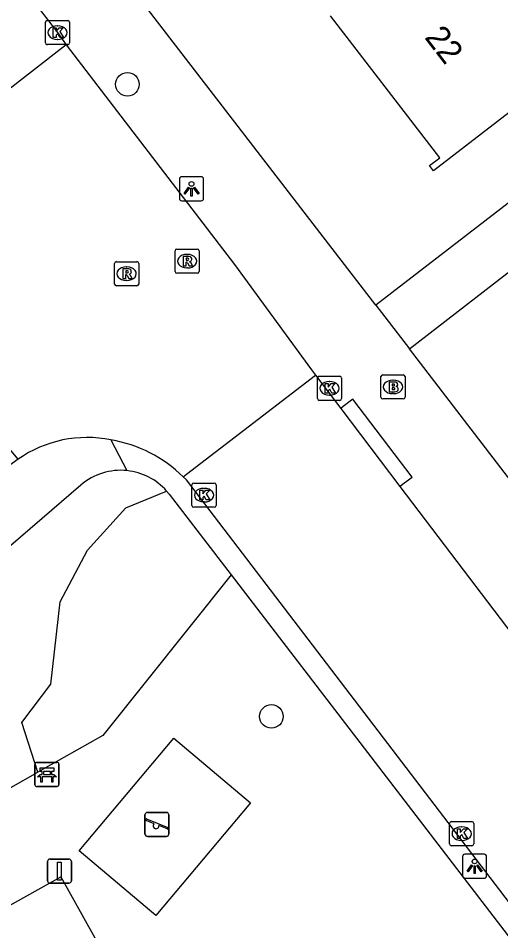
# Model space of a CAD drawing. Extents: x 159353 to 160616, y 385893 to 387321.
# Drawn here: x 160162.88 to 160182.88, y 386588.48 to 386626.31 of the extents above; entities that cross this region are included whole.
import ezdxf

# ---------------------------------------------------------------- set-up
doc = ezdxf.new("R2010")
doc.units = 0
for name, color, linetype in [('IMGEO_Bank', 7, 'Continuous'), ('IMGEO_Boom', 7, 'Continuous'), ('IMGEO_Brandkraan', 7, 'Continuous'), ('IMGEO_Groenvoorziening', 7, 'Continuous'), ('IMGEO_Kolk', 7, 'Continuous'), ('IMGEO_Lichtpunt', 7, 'Continuous'), ('IMGEO_Pand', 7, 'Continuous'), ('IMGEO_Pand_nummerreeks', 7, 'Continuous'), ('IMGEO_Rijbaan_lokaal_open', 7, 'Continuous'), ('IMGEO_Rioolput', 7, 'Continuous'), ('IMGEO_Speelvoorziening', 7, 'Continuous'), ('IMGEO_Verkeersbordpaal', 7, 'Continuous'), ('IMGEO_Voetpad_open', 7, 'Continuous')]:
    doc.layers.add(name, color=color, linetype=linetype)

msp = doc.modelspace()

# ---------------------------------------------------------------- linework, layer by layer
at = {"layer": 'IMGEO_Bank'}
for p, q in [((160163.57, 386594.535), (160163.57, 386595.376)), ((160163.57, 386595.376), (160163.57, 386594.535)), ((160163.645, 386595.46), (160164.486, 386595.46)), ((160164.486, 386595.46), (160163.645, 386595.46)), ((160164.57, 386595.385), (160164.57, 386594.544)), ((160164.57, 386594.544), (160164.57, 386595.385)), ((160164.267, 386594.858), (160163.874, 386594.858)), ((160163.879, 386594.966), (160163.879, 386595.072)), ((160163.923, 386595.072), (160163.923, 386594.966)), ((160164.211, 386595.078), (160163.929, 386595.078)), ((160163.929, 386594.96), (160164.211, 386594.96)), ((160164.217, 386594.966), (160164.217, 386595.072)), ((160164.261, 386595.072), (160164.261, 386594.966)), ((160164.495, 386594.46), (160163.654, 386594.46)), ((160163.654, 386594.46), (160164.495, 386594.46))]:
    msp.add_line(p, q, dxfattribs=at)
for points in [[(160163.873, 386595.078), (160163.787, 386595.078), (160163.787, 386595.239), (160164.35, 386595.239), (160164.35, 386595.078), (160164.267, 386595.078)], [(160163.817, 386594.858), (160163.675, 386594.858), (160163.787, 386594.96), (160163.873, 386594.96)], [(160163.867, 386594.851), (160163.867, 386594.644), (160163.824, 386594.644), (160163.824, 386594.851)], [(160164.267, 386594.96), (160164.35, 386594.96), (160164.462, 386594.858), (160164.323, 386594.858)], [(160164.317, 386594.851), (160164.317, 386594.644), (160164.273, 386594.644), (160164.273, 386594.851)]]:
    msp.add_lwpolyline(points, dxfattribs=at)
for centre, radius, start, end in [((160163.648, 386595.382), 0.0779, 92.4484, 184.2845), ((160163.648, 386595.382), 0.0779, 92.4484, 184.2845), ((160164.492, 386595.382), 0.0779, 2.4484, 94.2845), ((160164.492, 386595.382), 0.0779, 2.4484, 94.2845), ((160163.817, 386594.851), 0.00671, 2.8957, 87.1043), ((160163.874, 386594.851), 0.00671, 92.8957, 177.1043), ((160163.872, 386595.071), 0.00671, 2.8957, 87.1043), ((160163.872, 386594.967), 0.00671, 272.8957, 357.1043), ((160163.929, 386595.071), 0.00671, 92.8957, 177.1043), ((160163.929, 386594.967), 0.00671, 182.8957, 267.1043), ((160164.211, 386595.071), 0.00671, 2.8957, 87.1043), ((160164.211, 386594.967), 0.00671, 272.8957, 357.1043), ((160164.268, 386595.071), 0.00671, 92.8957, 177.1043), ((160164.268, 386594.967), 0.00671, 182.8957, 267.1043), ((160164.266, 386594.851), 0.00671, 2.8957, 87.1043), ((160164.323, 386594.851), 0.00671, 92.8957, 177.1043), ((160163.648, 386594.538), 0.0779, 182.4484, 274.2845), ((160163.648, 386594.538), 0.0779, 182.4484, 274.2845), ((160164.492, 386594.538), 0.0779, 272.4484, 4.2845), ((160164.492, 386594.538), 0.0779, 272.4484, 4.2845)]:
    msp.add_arc(centre, radius, start, end, dxfattribs=at)
at = {"layer": 'IMGEO_Boom'}
for centre in [(160167.407, 386623.569), (160173.375, 386597.365)]:
    msp.add_circle(centre, 0.489, dxfattribs=at)
at = {"layer": 'IMGEO_Brandkraan'}
for p, q in [((160177.915, 386610.6), (160177.915, 386611.452)), ((160177.99, 386611.526), (160178.842, 386611.526)), ((160178.916, 386611.452), (160178.916, 386610.6)), ((160178.403, 386611.306), (160178.428, 386611.306)), ((160178.426, 386610.746), (160178.401, 386610.746)), ((160178.842, 386610.526), (160177.99, 386610.526))]:
    msp.add_line(p, q, dxfattribs=at)
for points in [[(160177.915, 386610.6), (160177.915, 386611.452)], [(160177.99, 386611.526), (160178.842, 386611.526)], [(160178.916, 386611.452), (160178.916, 386610.6)], [(160178.263, 386611.226), (160178.263, 386610.826), (160178.476, 386610.826)], [(160178.494, 386611.226), (160178.263, 386611.226)], [(160178.442, 386611.145), (160178.388, 386611.145), (160178.388, 386611.069)], [(160178.388, 386611.069), (160178.441, 386611.069)], [(160178.45, 386610.993), (160178.388, 386610.993), (160178.388, 386610.912)], [(160178.388, 386610.912), (160178.45, 386610.912)], [(160178.842, 386610.526), (160177.99, 386610.526)]]:
    msp.add_lwpolyline(points, dxfattribs=at)
for centre, radius, start, end in [((160177.992, 386611.45), 0.0765, 91.552, 178.448), ((160177.992, 386611.45), 0.0765, 91.552, 178.448), ((160178.84, 386611.45), 0.0765, 1.552, 88.448), ((160178.84, 386611.45), 0.0765, 1.552, 88.448), ((160178.443, 386611.107), 0.0379, 267.8285, 90.9355), ((160178.498, 386611.081), 0.145, 59.4692, 91.5367), ((160178.523, 386611.128), 0.0922, 285.5137, 58.1501), ((160178.451, 386610.952), 0.0404, 269.8759, 90.5077), ((160178.482, 386611.077), 0.251, 268.6676, 293.5347), ((160178.528, 386610.936), 0.105, 301.3115, 78.989), ((160177.992, 386610.602), 0.0765, 181.552, 268.448), ((160177.992, 386610.602), 0.0765, 181.552, 268.448), ((160178.84, 386610.602), 0.0765, 271.552, 358.448), ((160178.84, 386610.602), 0.0765, 271.552, 358.448)]:
    msp.add_arc(centre, radius, start, end, dxfattribs=at)
for centre, major_axis, ratio, start_param, end_param in [((160178.402, 386611.026), (-0.387, 0.002), 0.722429, 4.712389, 7.853982), ((160178.427, 386611.026), (-0.39, 0.002), 0.717154, 1.570796, 4.712389)]:
    msp.add_ellipse(centre, major_axis=major_axis, ratio=ratio, start_param=start_param, end_param=end_param, dxfattribs=at)
at = {"layer": 'IMGEO_Groenvoorziening'}
for points in [[(160163.689, 386595.054), (160163.026, 386597.111), (160164.234, 386598.698), (160164.614, 386602.115), (160165.753, 386604.255), (160167.341, 386606.015), (160169.033, 386606.707)], [(160171.707, 386603.23), (160166.382, 386596.579), (160163.689, 386595.054)], [(160168.583, 386589.118), (160165.403, 386591.797), (160169.33, 386596.458), (160172.51, 386593.779), (160168.583, 386589.118)], [(160152.173, 386588.533), (160152.319, 386588.616), (160162.578, 386594.425), (160163.689, 386595.054)], [(160159.336, 386587.755), (160164.646, 386590.714), (160166.521, 386587.35), (160169.879, 386581.323)]]:
    msp.add_lwpolyline(points, dxfattribs=at)
at = {"layer": 'IMGEO_Kolk'}
for p, q in [((160164.082, 386626.212), (160164.934, 386626.212)), ((160164.007, 386625.286), (160164.007, 386626.138)), ((160164.495, 386625.992), (160164.52, 386625.992)), ((160165.008, 386626.138), (160165.008, 386625.286)), ((160164.518, 386625.432), (160164.493, 386625.432)), ((160164.934, 386625.212), (160164.082, 386625.212)), ((160175.359, 386611.467), (160176.211, 386611.467)), ((160175.284, 386610.541), (160175.284, 386611.393)), ((160175.772, 386611.247), (160175.797, 386611.247)), ((160176.285, 386611.393), (160176.285, 386610.541)), ((160175.795, 386610.687), (160175.77, 386610.687)), ((160176.211, 386610.467), (160175.359, 386610.467)), ((160170.082, 386606.112), (160170.082, 386606.964)), ((160170.157, 386607.038), (160171.009, 386607.038)), ((160171.083, 386606.964), (160171.083, 386606.112)), ((160170.57, 386606.818), (160170.595, 386606.818)), ((160170.593, 386606.258), (160170.568, 386606.258)), ((160171.009, 386606.038), (160170.157, 386606.038)), ((160180.762, 386592.079), (160180.762, 386592.931)), ((160180.837, 386593.005), (160181.689, 386593.005)), ((160181.763, 386592.931), (160181.763, 386592.079)), ((160181.25, 386592.785), (160181.275, 386592.785)), ((160181.273, 386592.225), (160181.248, 386592.225)), ((160181.689, 386592.005), (160180.837, 386592.005))]:
    msp.add_line(p, q, dxfattribs=at)
for points in [[(160164.082, 386626.212), (160164.934, 386626.212)], [(160164.007, 386625.286), (160164.007, 386626.138)], [(160164.328, 386625.912), (160164.451, 386625.912), (160164.451, 386625.761), (160164.581, 386625.912), (160164.745, 386625.912), (160164.599, 386625.761), (160164.752, 386625.512), (160164.6, 386625.512), (160164.515, 386625.676), (160164.451, 386625.609), (160164.451, 386625.512), (160164.328, 386625.512), (160164.328, 386625.912)], [(160165.008, 386626.138), (160165.008, 386625.286)], [(160164.934, 386625.212), (160164.082, 386625.212)], [(160175.359, 386611.467), (160176.211, 386611.467)], [(160175.284, 386610.541), (160175.284, 386611.393)], [(160175.605, 386611.167), (160175.728, 386611.167), (160175.728, 386611.016), (160175.858, 386611.167), (160176.022, 386611.167), (160175.876, 386611.016), (160176.029, 386610.767), (160175.877, 386610.767), (160175.792, 386610.931), (160175.728, 386610.864), (160175.728, 386610.767), (160175.605, 386610.767), (160175.605, 386611.167)], [(160176.285, 386611.393), (160176.285, 386610.541)], [(160176.211, 386610.467), (160175.359, 386610.467)], [(160170.082, 386606.112), (160170.082, 386606.964)], [(160170.157, 386607.038), (160171.009, 386607.038)], [(160171.083, 386606.964), (160171.083, 386606.112)], [(160170.403, 386606.738), (160170.526, 386606.738), (160170.526, 386606.587), (160170.656, 386606.738), (160170.82, 386606.738), (160170.674, 386606.587), (160170.827, 386606.338), (160170.675, 386606.338), (160170.59, 386606.502), (160170.526, 386606.435), (160170.526, 386606.338), (160170.403, 386606.338), (160170.403, 386606.738)], [(160171.009, 386606.038), (160170.157, 386606.038)], [(160180.762, 386592.079), (160180.762, 386592.931)], [(160180.837, 386593.005), (160181.689, 386593.005)], [(160181.763, 386592.931), (160181.763, 386592.079)], [(160181.083, 386592.705), (160181.206, 386592.705), (160181.206, 386592.554), (160181.336, 386592.705), (160181.5, 386592.705), (160181.354, 386592.554), (160181.507, 386592.305), (160181.355, 386592.305), (160181.27, 386592.469), (160181.206, 386592.402), (160181.206, 386592.305), (160181.083, 386592.305), (160181.083, 386592.705)], [(160181.689, 386592.005), (160180.837, 386592.005)]]:
    msp.add_lwpolyline(points, dxfattribs=at)
for centre, start, end in [((160164.084, 386626.136), 91.552, 178.448), ((160164.084, 386626.136), 91.552, 178.448), ((160164.932, 386626.136), 1.552, 88.448), ((160164.932, 386626.136), 1.552, 88.448), ((160164.084, 386625.288), 181.552, 268.448), ((160164.084, 386625.288), 181.552, 268.448), ((160164.932, 386625.288), 271.552, 358.448), ((160164.932, 386625.288), 271.552, 358.448), ((160175.361, 386611.391), 91.552, 178.448), ((160175.361, 386611.391), 91.552, 178.448), ((160176.209, 386611.391), 1.552, 88.448), ((160176.209, 386611.391), 1.552, 88.448), ((160175.361, 386610.543), 181.552, 268.448), ((160175.361, 386610.543), 181.552, 268.448), ((160176.209, 386610.543), 271.552, 358.448), ((160176.209, 386610.543), 271.552, 358.448), ((160170.159, 386606.962), 91.552, 178.448), ((160170.159, 386606.962), 91.552, 178.448), ((160171.007, 386606.962), 1.552, 88.448), ((160171.007, 386606.962), 1.552, 88.448), ((160170.159, 386606.114), 181.552, 268.448), ((160170.159, 386606.114), 181.552, 268.448), ((160171.007, 386606.114), 271.552, 358.448), ((160171.007, 386606.114), 271.552, 358.448), ((160180.839, 386592.929), 91.552, 178.448), ((160180.839, 386592.929), 91.552, 178.448), ((160181.687, 386592.929), 1.552, 88.448), ((160181.687, 386592.929), 1.552, 88.448), ((160180.839, 386592.081), 181.552, 268.448), ((160180.839, 386592.081), 181.552, 268.448), ((160181.687, 386592.081), 271.552, 358.448), ((160181.687, 386592.081), 271.552, 358.448)]:
    msp.add_arc(centre, 0.0765, start, end, dxfattribs=at)
for centre, major_axis, ratio, start_param, end_param in [((160164.494, 386625.712), (-0.387, 0.002), 0.722429, 4.712389, 7.853982), ((160164.519, 386625.712), (-0.39, 0.002), 0.717154, 1.570796, 4.712389), ((160175.771, 386610.967), (-0.387, 0.002), 0.722429, 4.712389, 7.853982), ((160175.796, 386610.967), (-0.39, 0.002), 0.717154, 1.570796, 4.712389), ((160170.569, 386606.538), (-0.387, 0.002), 0.722429, 4.712389, 7.853982), ((160170.594, 386606.538), (-0.39, 0.002), 0.717154, 1.570796, 4.712389), ((160181.249, 386592.505), (-0.387, 0.002), 0.722429, 4.712389, 7.853982), ((160181.274, 386592.505), (-0.39, 0.002), 0.717154, 1.570796, 4.712389)]:
    msp.add_ellipse(centre, major_axis=major_axis, ratio=ratio, start_param=start_param, end_param=end_param, dxfattribs=at)
at = {"layer": 'IMGEO_Lichtpunt'}
for p, q in [((160169.565, 386619.641), (160169.565, 386618.834)), ((160169.565, 386619.641), (160169.565, 386618.834)), ((160170.467, 386619.736), (160169.659, 386619.736)), ((160170.467, 386619.736), (160169.659, 386619.736)), ((160170.561, 386618.834), (160170.561, 386619.641)), ((160170.561, 386618.834), (160170.561, 386619.641)), ((160169.659, 386618.74), (160170.467, 386618.74)), ((160169.659, 386618.74), (160170.467, 386618.74)), ((160181.3, 386591.555), (160181.3, 386590.748)), ((160181.3, 386591.555), (160181.3, 386590.748)), ((160182.202, 386591.65), (160181.394, 386591.65)), ((160182.202, 386591.65), (160181.394, 386591.65)), ((160182.296, 386590.748), (160182.296, 386591.555)), ((160182.296, 386590.748), (160182.296, 386591.555)), ((160181.394, 386590.654), (160182.202, 386590.654)), ((160181.394, 386590.654), (160182.202, 386590.654))]:
    msp.add_line(p, q, dxfattribs=at)
for points in [[(160169.939, 386619.305), (160169.978, 386619.277), (160169.79, 386619.015), (160169.752, 386619.042), (160169.939, 386619.305)], [(160170.041, 386619.257), (160170.088, 386619.257), (160170.088, 386618.935), (160170.041, 386618.935), (160170.041, 386619.257)], [(160170.151, 386619.277), (160170.189, 386619.304), (160170.376, 386619.042), (160170.337, 386619.014), (160170.151, 386619.277)], [(160181.674, 386591.219), (160181.713, 386591.191), (160181.525, 386590.929), (160181.487, 386590.956), (160181.674, 386591.219)], [(160181.776, 386591.171), (160181.823, 386591.171), (160181.823, 386590.849), (160181.776, 386590.849), (160181.776, 386591.171)], [(160181.886, 386591.191), (160181.924, 386591.218), (160182.111, 386590.956), (160182.072, 386590.928), (160181.886, 386591.191)]]:
    msp.add_lwpolyline(points, dxfattribs=at)
for centre in [(160170.064, 386619.439), (160181.799, 386591.353)]:
    msp.add_circle(centre, 0.0994, dxfattribs=at)
for centre, start, end in [((160169.659, 386619.641), 90, 180), ((160169.659, 386619.641), 90, 180), ((160170.467, 386619.641), 0, 90), ((160170.467, 386619.641), 0, 90), ((160169.659, 386618.834), 180, 270), ((160169.659, 386618.834), 180, 270), ((160170.467, 386618.834), 270, 0), ((160170.467, 386618.834), 270, 360), ((160181.394, 386591.555), 90, 180), ((160181.394, 386591.555), 90, 180), ((160182.202, 386591.555), 0, 90), ((160182.202, 386591.555), 0, 90), ((160181.394, 386590.748), 180, 270), ((160181.394, 386590.748), 180, 270), ((160182.202, 386590.748), 270, 0), ((160182.202, 386590.748), 270, 360)]:
    msp.add_arc(centre, 0.0946, start, end, dxfattribs=at)
at = {"layer": 'IMGEO_Pand'}
msp.add_lwpolyline([(160182.873, 386631.838), (160184.516, 386629.705), (160187.568, 386625.743), (160180.089, 386619.983), (160179.924, 386620.196), (160180.352, 386620.526), (160175.826, 386626.401)], dxfattribs=at)
at = {"layer": 'IMGEO_Rijbaan_lokaal_open'}
for points in [[(160140.416, 386657.029), (160142.984, 386653.644), (160143.9, 386652.437), (160161.906, 386629.072), (160164.507, 386625.712), (160164.87, 386625.208)], [(160164.87, 386625.208), (160159.474, 386621.017), (160159.222, 386620.864)], [(160164.87, 386625.208), (160171.845, 386616.095), (160175.035, 386611.727), (160175.2, 386611.51)], [(160162.881, 386608.029), (160158.418, 386613.357)], [(160169.716, 386607.292), (160169.86, 386607.403), (160175.2, 386611.51)], [(160175.2, 386611.51), (160176.247, 386610.131)], [(160176.247, 386610.131), (160178.704, 386606.899)], [(160162.881, 386608.029), (160161.925, 386607.348), (160161.756, 386607.189), (160150.704, 386597.691), (160150.547, 386597.553)], [(160191.696, 386578.701), (160191.22, 386579.383), (160185.569, 386586.603), (160169.852, 386607.172), (160169.716, 386607.292)], [(160178.704, 386606.899), (160184.959, 386598.665), (160195.508, 386585.06), (160196.801, 386583.271), (160197.844, 386581.429)]]:
    msp.add_lwpolyline(points, dxfattribs=at)
for centre, radius, start, end in [((160165.724, 386603.977), 4.95, 78.3578, 125.0525), ((160165.844, 386603.42), 5.476, 44.9961, 80.7613)]:
    msp.add_arc(centre, radius, start, end, dxfattribs=at)
at = {"layer": 'IMGEO_Rioolput'}
for p, q in [((160169.455, 386616.737), (160170.307, 386616.737)), ((160169.38, 386615.811), (160169.38, 386616.663)), ((160169.868, 386616.517), (160169.893, 386616.517)), ((160170.381, 386616.663), (160170.381, 386615.811)), ((160166.873, 386615.29), (160166.873, 386616.142)), ((160166.948, 386616.216), (160167.8, 386616.216)), ((160167.361, 386615.996), (160167.386, 386615.996)), ((160167.874, 386616.142), (160167.874, 386615.29)), ((160170.307, 386615.737), (160169.455, 386615.737)), ((160169.891, 386615.957), (160169.866, 386615.957)), ((160167.384, 386615.436), (160167.359, 386615.436)), ((160167.8, 386615.216), (160166.948, 386615.216))]:
    msp.add_line(p, q, dxfattribs=at)
for points in [[(160169.455, 386616.737), (160170.307, 386616.737)], [(160169.38, 386615.811), (160169.38, 386616.663)], [(160169.969, 386616.435), (160169.717, 386616.437), (160169.717, 386616.037)], [(160169.895, 386616.356), (160169.841, 386616.356), (160169.841, 386616.275)], [(160170.381, 386616.663), (160170.381, 386615.811)], [(160166.873, 386615.29), (160166.873, 386616.142)], [(160166.948, 386616.216), (160167.8, 386616.216)], [(160167.874, 386616.142), (160167.874, 386615.29)], [(160169.717, 386616.037), (160169.841, 386616.037), (160169.841, 386616.199), (160169.852, 386616.199)], [(160169.841, 386616.275), (160169.893, 386616.275)], [(160169.899, 386616.17), (160169.97, 386616.037), (160170.11, 386616.037), (160170.045, 386616.163)], [(160167.462, 386615.914), (160167.21, 386615.916), (160167.21, 386615.516)], [(160167.21, 386615.516), (160167.334, 386615.516), (160167.334, 386615.678), (160167.345, 386615.678)], [(160167.388, 386615.835), (160167.334, 386615.835), (160167.334, 386615.754)], [(160167.334, 386615.754), (160167.386, 386615.754)], [(160167.392, 386615.649), (160167.463, 386615.516), (160167.603, 386615.516), (160167.538, 386615.642)], [(160170.307, 386615.737), (160169.455, 386615.737)], [(160167.8, 386615.216), (160166.948, 386615.216)]]:
    msp.add_lwpolyline(points, dxfattribs=at)
for centre, radius, start, end in [((160169.457, 386616.661), 0.0765, 91.552, 178.448), ((160169.457, 386616.661), 0.0765, 91.552, 178.448), ((160170.305, 386616.661), 0.0765, 1.552, 88.448), ((160170.305, 386616.661), 0.0765, 1.552, 88.448), ((160169.901, 386616.26), 0.0964, 77.0061, 93.1865), ((160169.915, 386616.317), 0.0378, 276.6634, 79.6772), ((160169.968, 386616.325), 0.109, 350.3612, 89.416), ((160166.95, 386616.14), 0.0765, 91.552, 178.448), ((160166.95, 386616.14), 0.0765, 91.552, 178.448), ((160167.798, 386616.14), 0.0765, 1.552, 88.448), ((160167.798, 386616.14), 0.0765, 1.552, 88.448), ((160169.851, 386616.146), 0.0533, 26.0293, 88.6989), ((160169.877, 386616.464), 0.19, 274.7715, 282.9687), ((160169.966, 386616.325), 0.112, 277.5842, 350.9817), ((160169.95, 386616.11), 0.108, 29.5134, 73.7905), ((160167.344, 386615.625), 0.0533, 26.0293, 88.6989), ((160167.37, 386615.943), 0.19, 274.7715, 282.9687), ((160167.394, 386615.739), 0.0964, 77.0061, 93.1865), ((160167.408, 386615.796), 0.0378, 276.6634, 79.6772), ((160167.461, 386615.804), 0.109, 350.3612, 89.416), ((160167.459, 386615.804), 0.112, 277.5842, 350.9817), ((160167.443, 386615.589), 0.108, 29.5134, 73.7905), ((160169.457, 386615.813), 0.0765, 181.552, 268.448), ((160169.457, 386615.813), 0.0765, 181.552, 268.448), ((160170.305, 386615.813), 0.0765, 271.552, 358.448), ((160170.305, 386615.813), 0.0765, 271.552, 358.448), ((160166.95, 386615.292), 0.0765, 181.552, 268.448), ((160166.95, 386615.292), 0.0765, 181.552, 268.448), ((160167.798, 386615.292), 0.0765, 271.552, 358.448), ((160167.798, 386615.292), 0.0765, 271.552, 358.448)]:
    msp.add_arc(centre, radius, start, end, dxfattribs=at)
for centre, major_axis, ratio, start_param, end_param in [((160169.867, 386616.237), (-0.387, 0.002), 0.722429, 4.712389, 7.853982), ((160169.892, 386616.237), (-0.39, 0.002), 0.717154, 1.570796, 4.712389), ((160167.36, 386615.716), (-0.387, 0.002), 0.722429, 4.712389, 7.853982), ((160167.385, 386615.716), (-0.39, 0.002), 0.717154, 1.570796, 4.712389)]:
    msp.add_ellipse(centre, major_axis=major_axis, ratio=ratio, start_param=start_param, end_param=end_param, dxfattribs=at)
at = {"layer": 'IMGEO_Speelvoorziening'}
for p, q in [((160168.134, 386592.489), (160168.134, 386593.289)), ((160168.134, 386593.289), (160168.134, 386592.489)), ((160168.234, 386593.389), (160169.024, 386593.389)), ((160169.024, 386593.389), (160168.234, 386593.389)), ((160169.124, 386593.289), (160169.124, 386592.489)), ((160169.124, 386592.489), (160169.124, 386593.289)), ((160168.517, 386592.917), (160168.178, 386593.054)), ((160168.203, 386593.114), (160169.079, 386592.761)), ((160169.055, 386592.701), (160168.715, 386592.838)), ((160169.024, 386592.389), (160168.234, 386592.389)), ((160168.234, 386592.389), (160169.024, 386592.389))]:
    msp.add_line(p, q, dxfattribs=at)
for centre, radius, start, end in [((160168.234, 386593.289), 0.1, 90, 180), ((160168.234, 386593.289), 0.1, 90, 180), ((160169.024, 386593.289), 0.1, 0, 90), ((160169.024, 386593.289), 0.1, 360, 90), ((160168.191, 386593.084), 0.0327, 68.078, 248.078), ((160168.596, 386592.827), 0.12, 130.9928, 5.1632), ((160169.067, 386592.731), 0.0327, 248.078, 68.078), ((160168.234, 386592.489), 0.1, 180, 270), ((160168.234, 386592.489), 0.1, 180, 270), ((160169.024, 386592.489), 0.1, 270, 0), ((160169.024, 386592.489), 0.1, 270, 0)]:
    msp.add_arc(centre, radius, start, end, dxfattribs=at)
at = {"layer": 'IMGEO_Verkeersbordpaal'}
for p, q in [((160164.193, 386591.454), (160164.983, 386591.454)), ((160164.983, 386591.454), (160164.193, 386591.454)), ((160164.093, 386590.554), (160164.093, 386591.354)), ((160164.093, 386591.354), (160164.093, 386590.554)), ((160165.083, 386591.354), (160165.083, 386590.554)), ((160165.083, 386590.554), (160165.083, 386591.354)), ((160164.983, 386590.454), (160164.193, 386590.454)), ((160164.193, 386590.454), (160164.983, 386590.454))]:
    msp.add_line(p, q, dxfattribs=at)
msp.add_lwpolyline([(160164.513, 386591.329), (160164.663, 386591.329), (160164.663, 386590.579), (160164.513, 386590.579), (160164.513, 386591.329)], dxfattribs=at)
for centre, start, end in [((160164.193, 386591.354), 90, 180), ((160164.193, 386591.354), 90, 180), ((160164.983, 386591.354), 0, 90), ((160164.983, 386591.354), 360, 90), ((160164.193, 386590.554), 180, 270), ((160164.193, 386590.554), 180, 270), ((160164.983, 386590.554), 270, 0), ((160164.983, 386590.554), 270, 0)]:
    msp.add_arc(centre, 0.1, start, end, dxfattribs=at)
at = {"layer": 'IMGEO_Voetpad_open'}
for points in [[(160177.699, 386614.416), (160147.386, 386653.758)], [(160191.656, 386625.728), (160191.928, 386625.37), (160177.699, 386614.416)], [(160179.096, 386612.602), (160192.414, 386622.908), (160192.596, 386622.669), (160195.735, 386625.067)], [(160177.699, 386614.416), (160179.096, 386612.602)], [(160200.054, 386585.308), (160179.096, 386612.602)], [(160178.704, 386606.899), (160178.814, 386606.986), (160179.211, 386607.289), (160176.746, 386610.512), (160176.349, 386610.209), (160176.247, 386610.131)], [(160166.723, 386608.825), (160167.389, 386607.553)], [(160165.478, 386606.955), (160151.455, 386594.868)], [(160169.033, 386606.707), (160169.139, 386606.578), (160171.707, 386603.23)], [(160171.707, 386603.23), (160190.663, 386578.529)]]:
    msp.add_lwpolyline(points, dxfattribs=at)
for centre, radius, start, end in [((160167.131, 386605.024), 2.543, 84.1864, 130.566), ((160167.13, 386605.029), 2.537, 41.3996, 84.1398)]:
    msp.add_arc(centre, radius, start, end, dxfattribs=at)

# ---------------------------------------------------------------- texts
at = {"layer": 'IMGEO_Pand_nummerreeks'}
msp.add_text('22', height=1, rotation=307.607, dxfattribs=at).set_placement((160179.695, 386625.508))

doc.saveas('drawing.dxf')
